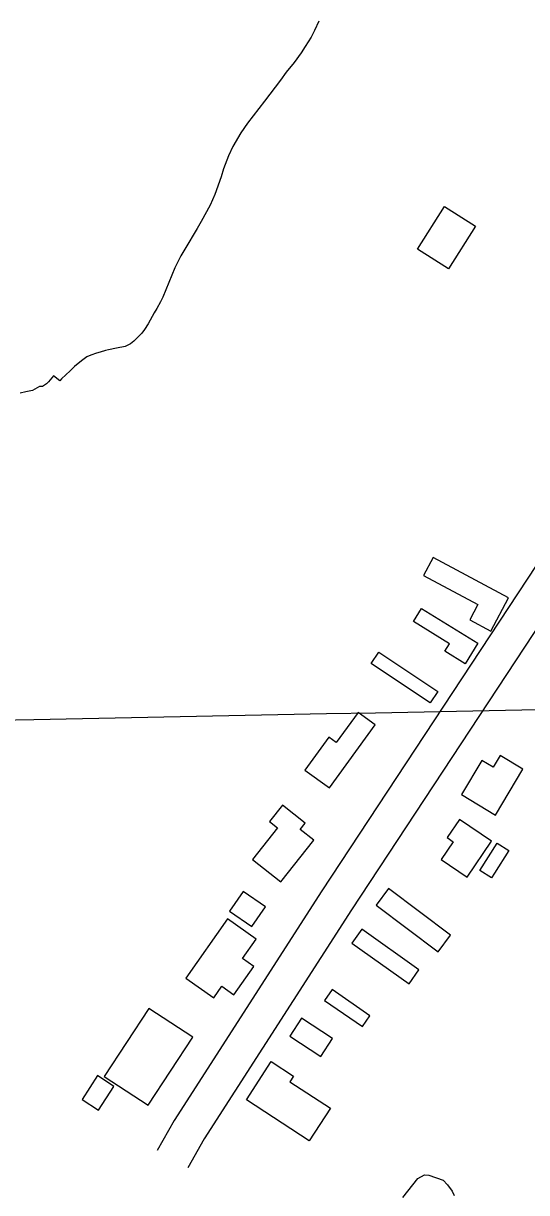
# Model space of a CAD drawing. Extents: x 3823584 to 3861785, y 301729 to 327625.
# Drawn here: x 3856345 to 3856773, y 313265 to 314258 of the extents above; entities that cross this region are included whole.
import ezdxf

# ---------------------------------------------------------------- set-up
doc = ezdxf.new("R2010")
doc.units = 0
for name, color, linetype in [('V-BLDG-OTLN', 7, 'Continuous'), ('V-GRID-MAJR', 7, 'Continuous'), ('V-ROAD-CNTR', 7, 'Continuous'), ('V-SITE-VEGE', 7, 'Continuous')]:
    doc.layers.add(name, color=color, linetype=linetype)

msp = doc.modelspace()

# ---------------------------------------------------------------- linework, layer by layer
at = {"layer": 'V-BLDG-OTLN'}
for points in [[(3856729.632, 314086.153), (3856706.4590000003, 314049.74), (3856680.12, 314066.504), (3856703.293, 314102.918)], [(3856685.375397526, 313789.3955454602), (3856731.555638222, 313764.65613080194), (3856724.5677956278, 313751.61215795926), (3856742.4174426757, 313742.04984704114), (3856757.5087308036, 313770.2202515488), (3856693.478843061, 313804.5219771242)], [(3856683.726103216, 313761.3575421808), (3856731.555638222, 313731.670244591), (3856720.674542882, 313714.1395909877), (3856703.390221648, 313724.86779037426), (3856707.3018097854, 313731.1697934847), (3856676.7565960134, 313750.1288916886)], [(3856687.849338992, 313683.0160624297), (3856640.8444511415, 313714.35265433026), (3856647.31475959, 313724.05811700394), (3856697.364498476, 313690.6916244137), (3856690.8941900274, 313680.98616173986)], [(3856605.3846234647, 313608.79781845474), (3856644.1430397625, 313662.3998835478), (3856629.696974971, 313672.84549962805), (3856611.215342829, 313647.2857956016), (3856604.758768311, 313651.9543956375), (3856584.481984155, 313623.91203457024)], [(3856717.5366365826, 313603.02528836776), (3856746.399287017, 313585.707698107), (3856769.8289679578, 313624.75716634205), (3856750.4255054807, 313636.3992438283), (3856744.458940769, 313626.45496930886), (3856734.9997528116, 313632.1304820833)], [(3856564.1522657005, 313528.8070443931), (3856592.1902689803, 313564.26687206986), (3856580.5669976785, 313573.4573656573), (3856584.70038718, 313578.6848876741), (3856565.324334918, 313594.00548713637), (3856554.3890471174, 313580.1755643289), (3856561.0798032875, 313574.8851989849), (3856539.843698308, 313548.02777209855)], [(3856722.484519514, 313532.93028016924), (3856743.1006983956, 313563.44222491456), (3856715.8174499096, 313581.87685226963), (3856705.4576649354, 313566.54437050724), (3856710.660303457, 313563.0290742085), (3856700.4039095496, 313547.8496112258)], [(3856733.2049325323, 313538.7028102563), (3856748.0485813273, 313561.79293060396), (3856757.8431269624, 313555.4964369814), (3856745.518075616, 313536.3241348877), (3856742.9994781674, 313532.4063166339)], [(3856644.9676869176, 313509.0155126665), (3856697.7451048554, 313469.4324492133), (3856708.3335743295, 313483.55040851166), (3856655.556156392, 313523.1334719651)], [(3856520.445966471, 313504.06762973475), (3856539.4128510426, 313490.87327525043), (3856551.0272446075, 313507.5689660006), (3856532.060360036, 313520.7633204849)], [(3856518.7966721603, 313497.4704524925), (3856483.3368444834, 313447.16697602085), (3856507.0165061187, 313430.47475552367), (3856513.9238513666, 313440.2735476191), (3856524.1651695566, 313433.0542577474), (3856541.12477116, 313457.11322746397), (3856531.5517576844, 313463.86141729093), (3856543.14463851, 313480.3071319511)], [(3856624.351508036, 313476.8542736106), (3856673.005690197, 313442.2190930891), (3856681.4581270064, 313454.09275432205), (3856632.803944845, 313488.72793484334)], [(3856601.2613876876, 313428.20009144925), (3856633.422626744, 313405.9346182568), (3856639.8053957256, 313415.1541734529), (3856607.6441566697, 313437.4196466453)], [(3856451.175605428, 313339.13819867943), (3856489.1093745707, 313396.8634995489), (3856451.821594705, 313421.3668977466), (3856413.8878255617, 313363.64159687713)], [(3856571.5740900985, 313397.6881467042), (3856597.962799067, 313380.37055644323), (3856608.0105476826, 313395.6814114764), (3856581.6218387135, 313412.99900173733)], [(3856555.9057941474, 313376.247320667), (3856574.8726787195, 313363.87761333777), (3856571.739238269, 313359.0730046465), (3856606.1764597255, 313336.61394717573), (3856588.130467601, 313308.94342591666), (3856534.7263615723, 313343.7721907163)], [(3856395.0995988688, 313344.08608161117), (3856409.1186005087, 313335.01496290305), (3856422.1500368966, 313355.1544555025), (3856408.131035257, 313364.22557421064)]]:
    msp.add_lwpolyline(points, close=True, dxfattribs=at)
at = {"layer": 'V-GRID-MAJR'}
msp.add_spline([(3827733.773, 313215.73), (3833043.082, 313295.662), (3838352.38, 313376.366), (3843661.667, 313457.842), (3848970.941, 313540.09), (3854280.204, 313623.11100000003), (3859589.454, 313706.903), (3859589.455, 313706.903)], degree=3, dxfattribs=at)
at = {"layer": 'V-ROAD-CNTR'}
for points in [[(3857157.625645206, 314367.30724001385), (3856955.490049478, 314062.71484920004), (3856599.0047624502, 313521.38593185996), (3856473.317013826, 313326.03732255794), (3856458.874042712, 313300.7123732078)], [(3857179.4876014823, 314345.99628263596), (3856980.515999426, 314046.17088228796), (3856624.146712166, 313505.019964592), (3856498.978962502, 313310.47935367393), (3856484.933990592, 313285.8504029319)]]:
    msp.add_lwpolyline(points, dxfattribs=at)
for points in [[(3854116.1287282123, 316942.4040898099), (3854169.422621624, 316931.5211115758), (3854298.8423627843, 316901.8171709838), (3854437.5830853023, 316854.58426545), (3854560.470839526, 316798.18137825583), (3854671.19361808, 316730.1535143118), (3854747.11346624, 316675.9476227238), (3854806.6103472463, 316630.036714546), (3854875.806208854, 316567.34183993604), (3854972.811014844, 316478.0100186), (3855148.5016634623, 316306.8263609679), (3855485.0009904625, 315981.5860114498), (3856075.101810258, 315410.1011544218), (3856623.4737135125, 314884.7812050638), (3857154.4816514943, 314370.3702338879), (3857470.64801916, 314060.5538535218), (3857747.384465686, 313795.587383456), (3858247.579465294, 313313.318347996), (3858629.526701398, 312940.329093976), (3859041.8298767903, 312538.4968976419), (3859429.78910087, 312165.72064319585), (3859613.3237338, 311989.1799962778)], [(3855887.807184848, 313468.5970374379), (3856006.611947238, 313361.76725109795), (3856070.996818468, 313305.54636353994), (3856174.597611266, 313219.1215363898), (3856283.6023932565, 313139.72969517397), (3856399.633161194, 313063.439847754), (3856599.211762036, 312937.1031004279), (3856728.7375029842, 312854.80526502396), (3856864.581231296, 312771.4914316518), (3856980.8429987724, 312694.0725864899), (3857090.002780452, 312621.7527311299), (3857171.642617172, 312555.50686362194), (3857275.31340983, 312470.2200341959), (3857401.25815794, 312355.0232645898)], [(3857391.707177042, 312467.3300399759), (3857325.037310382, 312530.27991407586), (3857254.1834520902, 312590.8317929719), (3857150.53865938, 312670.1346343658), (3857075.59380927, 312721.5705314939), (3856985.750988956, 312782.218410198), (3856890.225180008, 312842.289290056), (3856762.1864360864, 312921.29513204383), (3856654.405651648, 312984.77000509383), (3856540.362879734, 313053.9098668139), (3856453.651053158, 313107.3637599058), (3856372.497215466, 313161.7766510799), (3856298.997362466, 313214.84454494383), (3856241.479477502, 313256.7054612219), (3856163.6516331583, 313315.8933428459), (3856103.8447527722, 313367.59323944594), (3856049.0838622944, 313417.92913877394), (3855998.6579631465, 313465.0600445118)]]:
    msp.add_spline(points, degree=3, dxfattribs=at)
at = {"layer": 'V-SITE-VEGE'}
for points in [[(3856596.348, 314260.385), (3856592.699, 314252.537), (3856589.6920000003, 314246.847), (3856584.804, 314238.706), (3856581.335, 314233.333), (3856575.365, 314225.204), (3856568.619, 314217.082), (3856563.9, 314210.331), (3856550.23, 314192.235), (3856535.7830000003, 314173.68700000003), (3856530.1180000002, 314165.554), (3856523.173, 314153.723), (3856519.682, 314146.028), (3856515.377, 314134.94), (3856513.284, 314128.16000000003), (3856508.006, 314113.06), (3856504.0330000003, 314103.979), (3856496.4450000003, 314090.145), (3856492.974, 314084.15), (3856482.406, 314066.64), (3856479.09, 314060.954), (3856474.019, 314050.64900000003), (3856463.8310000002, 314025.862), (3856461.774, 314021.862), (3856458.614, 314016.175), (3856456.2490000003, 314012.337), (3856451.1920000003, 314003.266), (3856448.041, 313998.202), (3856445.995, 313995.283), (3856439.1070000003, 313988.402), (3856436.144, 313986.116), (3856431.632, 313984.003), (3856424.341, 313982.387), (3856417.6750000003, 313981.072), (3856414.881, 313980.331), (3856410.535, 313978.989), (3856407.433, 313978.252), (3856402.46, 313976.454), (3856399.196, 313974.945), (3856394.514, 313971.594), (3856388.737, 313966.867), (3856384.981, 313963.197), (3856377.63, 313956.322), (3856376.219, 313954.637), (3856370.913, 313958.995), (3856366.696, 313953.858), (3856364.91, 313952.113), (3856361.353, 313949.799), (3856359, 313949.832), (3856353.073, 313946.367), (3856347.174, 313945.259), (3856342.454, 313944.136)], [(3856667.805, 313260.641), (3856680.353, 313276.974), (3856686.272, 313279.847), (3856689.8030000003, 313279.806), (3856702.111, 313275.544), (3856705.595, 313271.385), (3856709.6520000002, 313266.04), (3856711.376, 313262.488)]]:
    msp.add_lwpolyline(points, dxfattribs=at)

doc.saveas('drawing.dxf')
